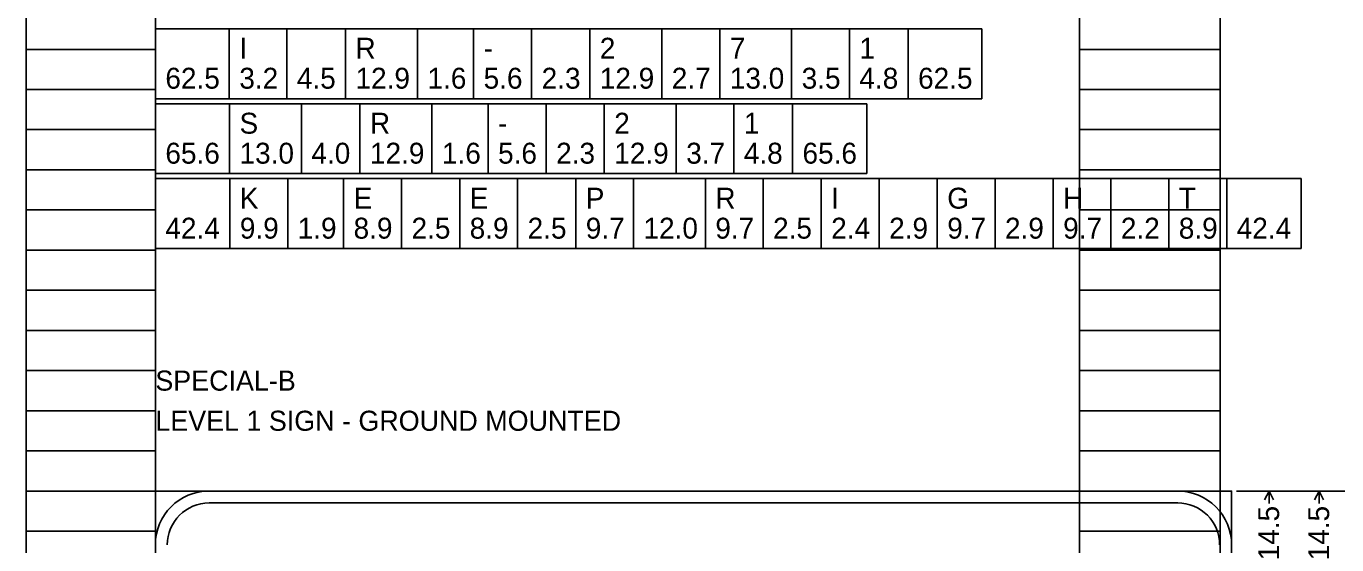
# Model space of a CAD drawing. Extents: x 1820207 to 1820557, y 740216 to 740315.
# Drawn here: x 1820476.45 to 1820485.58, y 740300.71 to 740304.32 of the extents above; entities that cross this region are included whole.
import ezdxf

# ---------------------------------------------------------------- set-up
doc = ezdxf.new("R2010")
doc.units = 0
for name, color, linetype in [('SC_Scratch1', 7, 'Continuous'), ('SC_Scratch2', 7, 'Continuous'), ('SC_Scratch3', 7, 'Continuous'), ('SH_Text', 7, 'Continuous')]:
    doc.layers.add(name, color=color, linetype=linetype)

msp = doc.modelspace()

# ---------------------------------------------------------------- linework, layer by layer
at = {"layer": 'SC_Scratch1'}
for p, q in [((1820476.451, 740294.0812), (1820476.451, 740314.2412)), ((1820477.351, 740294.0812), (1820477.351, 740314.2412)), ((1820483.791, 740294.0812), (1820483.791, 740314.2412)), ((1820484.771, 740294.0812), (1820484.771, 740314.2412)), ((1820476.451, 740304.1612), (1820477.351, 740304.1612)), ((1820483.791, 740304.1612), (1820484.771, 740304.1612)), ((1820476.451, 740303.8812), (1820477.351, 740303.8812)), ((1820483.791, 740303.8812), (1820484.771, 740303.8812)), ((1820476.451, 740303.6012), (1820477.351, 740303.6012)), ((1820483.791, 740303.6012), (1820484.771, 740303.6012)), ((1820476.451, 740303.3212), (1820477.351, 740303.3212)), ((1820483.791, 740303.3212), (1820484.771, 740303.3212)), ((1820476.451, 740303.0412), (1820477.351, 740303.0412)), ((1820483.791, 740303.0412), (1820484.771, 740303.0412)), ((1820476.451, 740302.7612), (1820477.351, 740302.7612)), ((1820483.791, 740302.7612), (1820484.771, 740302.7612)), ((1820476.451, 740302.4812), (1820477.351, 740302.4812)), ((1820483.791, 740302.4812), (1820484.771, 740302.4812)), ((1820476.451, 740302.2012), (1820477.351, 740302.2012)), ((1820483.791, 740302.2012), (1820484.771, 740302.2012)), ((1820476.451, 740301.9212), (1820477.351, 740301.9212)), ((1820483.791, 740301.9212), (1820484.771, 740301.9212)), ((1820476.451, 740301.6412), (1820477.351, 740301.6412)), ((1820483.791, 740301.6412), (1820484.771, 740301.6412)), ((1820476.451, 740301.3612), (1820477.351, 740301.3612)), ((1820483.791, 740301.3612), (1820484.771, 740301.3612)), ((1820476.451, 740301.0812), (1820477.351, 740301.0812)), ((1820483.791, 740301.0812), (1820484.771, 740301.0812)), ((1820476.451, 740300.8012), (1820477.351, 740300.8012)), ((1820483.791, 740300.8012), (1820484.771, 740300.8012))]:
    msp.add_line(p, q, dxfattribs=at)
at = {"layer": 'SC_Scratch2'}
msp.add_lwpolyline([(1820476.451, 740314.6012), (1820506.951, 740314.6012), (1820506.951, 740293.6012), (1820476.451, 740293.6012)], close=True, dxfattribs=at)
at = {"layer": 'SC_Scratch3'}
for p, q in [((1820477.351, 740304.3052), (1820477.351, 740303.8172)), ((1820483.1116, 740304.3052), (1820477.351, 740304.3052)), ((1820477.8664, 740304.3052), (1820477.8664, 740303.8172)), ((1820478.2671, 740304.3052), (1820478.2671, 740303.8172)), ((1820478.676, 740304.3052), (1820478.676, 740303.8172)), ((1820479.1775, 740304.3052), (1820479.1775, 740303.8172)), ((1820479.5688, 740304.3052), (1820479.5688, 740303.8172)), ((1820479.9732, 740304.3052), (1820479.9732, 740303.8172)), ((1820480.3784, 740304.3052), (1820480.3784, 740303.8172)), ((1820480.8799, 740304.3052), (1820480.8799, 740303.8172)), ((1820481.2844, 740304.3052), (1820481.2844, 740303.8172)), ((1820481.7852, 740304.3052), (1820481.7852, 740303.8172)), ((1820482.1874, 740304.3052), (1820482.1874, 740303.8172)), ((1820482.5962, 740304.3052), (1820482.5962, 740303.8172)), ((1820483.1116, 740304.3052), (1820483.1116, 740303.8172)), ((1820483.1116, 740303.8172), (1820477.351, 740303.8172)), ((1820477.351, 740303.7824), (1820477.351, 740303.2943)), ((1820482.3079, 740303.7824), (1820477.351, 740303.7824)), ((1820477.8678, 740303.7824), (1820477.8678, 740303.2943)), ((1820478.3686, 740303.7824), (1820478.3686, 740303.2943)), ((1820478.7767, 740303.7824), (1820478.7767, 740303.2943)), ((1820479.2782, 740303.7824), (1820479.2782, 740303.2943)), ((1820479.6695, 740303.7824), (1820479.6695, 740303.2943)), ((1820480.074, 740303.7824), (1820480.074, 740303.2943)), ((1820480.4791, 740303.7824), (1820480.4791, 740303.2943)), ((1820480.9807, 740303.7824), (1820480.9807, 740303.2943)), ((1820481.3822, 740303.7824), (1820481.3822, 740303.2943)), ((1820481.791, 740303.7824), (1820481.791, 740303.2943)), ((1820482.3079, 740303.7824), (1820482.3079, 740303.2943)), ((1820482.3079, 740303.2943), (1820477.351, 740303.2943)), ((1820477.351, 740303.2595), (1820477.351, 740302.7715)), ((1820485.336, 740303.2595), (1820477.351, 740303.2595)), ((1820477.87, 740303.2595), (1820477.87, 740302.7715)), ((1820478.273, 740303.2595), (1820478.273, 740302.7715)), ((1820478.6628, 740303.2595), (1820478.6628, 740302.7715)), ((1820479.0665, 740303.2595), (1820479.0665, 740302.7715)), ((1820479.4717, 740303.2595), (1820479.4717, 740302.7715)), ((1820479.8754, 740303.2595), (1820479.8754, 740302.7715)), ((1820480.2806, 740303.2595), (1820480.2806, 740302.7715)), ((1820480.6828, 740303.2595), (1820480.6828, 740302.7715)), ((1820481.1836, 740303.2595), (1820481.1836, 740302.7715)), ((1820481.5859, 740303.2595), (1820481.5859, 740302.7715)), ((1820481.991, 740303.2595), (1820481.991, 740302.7715)), ((1820482.3947, 740303.2595), (1820482.3947, 740302.7715)), ((1820482.7999, 740303.2595), (1820482.7999, 740302.7715)), ((1820483.2022, 740303.2595), (1820483.2022, 740302.7715)), ((1820483.6073, 740303.2595), (1820483.6073, 740302.7715)), ((1820484.0095, 740303.2595), (1820484.0095, 740302.7715)), ((1820484.4133, 740303.2595), (1820484.4133, 740302.7715)), ((1820484.817, 740303.2595), (1820484.817, 740302.7715)), ((1820485.336, 740303.2595), (1820485.336, 740302.7715)), ((1820485.336, 740302.7715), (1820477.351, 740302.7715)), ((1820486.193, 740301.0812), (1820484.8858, 740301.0812)), ((1820485.1473, 740301.0812), (1820484.9381, 740301.0812)), ((1820485.0812, 740301.0188), (1820485.1124, 740301.0812)), ((1820485.1124, 740300.995), (1820485.1124, 740301.0812)), ((1820485.1436, 740301.0188), (1820485.1124, 740301.0812)), ((1820485.4958, 740301.0812), (1820485.2867, 740301.0812)), ((1820485.4298, 740301.0188), (1820485.461, 740301.0812)), ((1820485.461, 740300.995), (1820485.461, 740301.0812)), ((1820485.4922, 740301.0188), (1820485.461, 740301.0812))]:
    msp.add_line(p, q, dxfattribs=at)
for points in [[(1820477.351, 740297.0812), (1820484.851, 740297.0812), (1820484.851, 740301.0812), (1820477.351, 740301.0812), (1820477.351, 740297.0812), (1820477.351, 740297.0812), (1820477.351, 740297.0812)], [(1820477.726, 740301.0812), (1820484.476, 740301.0812)], [(1820484.476, 740300.9978), (1820477.726, 740300.9978)], [(1820484.476, 740300.9978), (1820484.476, 740300.9978), (1820484.476, 740300.9978)]]:
    msp.add_lwpolyline(points, dxfattribs=at)
for centre, radius, start, end in [((1820477.726, 740300.7062), 0.375, 90.00021, 179.99985), ((1820484.476, 740300.7062), 0.375, 0, 90.00021), ((1820477.726, 740300.7062), 0.2917, 90.00021, 179.99985), ((1820484.476, 740300.7062), 0.2917, 0, 90.00021)]:
    msp.add_arc(centre, radius, start, end, dxfattribs=at)

# ---------------------------------------------------------------- texts
for s, height, p in [('I', 0.1458, (1820477.9361, 740304.0961)), ('R', 0.1458, (1820478.7457, 740304.0961)), ('2', 0.1458, (1820480.4481, 740304.0961)), ('7', 0.1458, (1820481.3541, 740304.0961)), ('1', 0.1458, (1820482.2571, 740304.0961)), ('-', 0.1458, (1820479.6385, 740304.0961)), ('62.5', 0.14583, (1820477.4207, 740303.8869)), ('3.2', 0.14583, (1820477.9361, 740303.8869)), ('4.5', 0.14583, (1820478.3369, 740303.8869)), ('12.9', 0.14583, (1820478.7457, 740303.8869)), ('1.6', 0.14583, (1820479.2472, 740303.8869)), ('5.6', 0.14583, (1820479.6385, 740303.8869)), ('2.3', 0.14583, (1820480.043, 740303.8869)), ('12.9', 0.14583, (1820480.4481, 740303.8869)), ('2.7', 0.14583, (1820480.9496, 740303.8869)), ('13.0', 0.14583, (1820481.3541, 740303.8869)), ('3.5', 0.14583, (1820481.8549, 740303.8869)), ('4.8', 0.14583, (1820482.2571, 740303.8869)), ('62.5', 0.14583, (1820482.666, 740303.8869)), ('S', 0.1458, (1820477.9375, 740303.5732)), ('R', 0.1458, (1820478.8464, 740303.5732)), ('2', 0.1458, (1820480.5488, 740303.5732)), ('1', 0.1458, (1820481.4519, 740303.5732)), ('-', 0.1458, (1820479.7392, 740303.5732)), ('65.6', 0.14583, (1820477.4207, 740303.3641)), ('13.0', 0.14583, (1820477.9375, 740303.3641)), ('4.0', 0.14583, (1820478.4383, 740303.3641)), ('12.9', 0.14583, (1820478.8464, 740303.3641)), ('1.6', 0.14583, (1820479.348, 740303.3641)), ('5.6', 0.14583, (1820479.7392, 740303.3641)), ('2.3', 0.14583, (1820480.1437, 740303.3641)), ('12.9', 0.14583, (1820480.5488, 740303.3641)), ('3.7', 0.14583, (1820481.0504, 740303.3641)), ('4.8', 0.14583, (1820481.4519, 740303.3641)), ('65.6', 0.14583, (1820481.8607, 740303.3641)), ('K', 0.1458, (1820477.9397, 740303.0503)), ('E', 0.1458, (1820478.7325, 740303.0503)), ('E', 0.1458, (1820479.5414, 740303.0503)), ('P', 0.1458, (1820480.3503, 740303.0503)), ('R', 0.1458, (1820481.2533, 740303.0503)), ('I', 0.1458, (1820482.0607, 740303.0503)), ('G', 0.1458, (1820482.8696, 740303.0503)), ('H', 0.1458, (1820483.677, 740303.0503)), ('T', 0.1458, (1820484.483, 740303.0503)), ('42.4', 0.14583, (1820477.4207, 740302.8412)), ('9.9', 0.14583, (1820477.9397, 740302.8412)), ('1.9', 0.14583, (1820478.3427, 740302.8412)), ('8.9', 0.14583, (1820478.7325, 740302.8412)), ('2.5', 0.14583, (1820479.1362, 740302.8412)), ('8.9', 0.14583, (1820479.5414, 740302.8412)), ('2.5', 0.14583, (1820479.9451, 740302.8412)), ('9.7', 0.14583, (1820480.3503, 740302.8412)), ('12.0', 0.14583, (1820480.7525, 740302.8412)), ('9.7', 0.14583, (1820481.2533, 740302.8412)), ('2.5', 0.14583, (1820481.6556, 740302.8412)), ('2.4', 0.14583, (1820482.0607, 740302.8412)), ('2.9', 0.14583, (1820482.4645, 740302.8412)), ('9.7', 0.14583, (1820482.8696, 740302.8412)), ('2.9', 0.14583, (1820483.2719, 740302.8412)), ('9.7', 0.14583, (1820483.677, 740302.8412)), ('2.2', 0.14583, (1820484.0793, 740302.8412)), ('8.9', 0.14583, (1820484.483, 740302.8412)), ('42.4', 0.14583, (1820484.8867, 740302.8412))]:
    msp.add_text(s, height=height, dxfattribs=at).set_placement(p)
for p in [(1820485.1821, 740300.598), (1820485.5307, 740300.598)]:
    msp.add_text('14.5', height=0.14583, rotation=90.00021, dxfattribs=at).set_placement(p)
at = {"layer": 'SH_Text'}
for s, p in [('SPECIAL-B', (1820477.351, 740301.7812)), ('LEVEL 1 SIGN - GROUND MOUNTED', (1820477.351, 740301.5012))]:
    msp.add_text(s, height=0.14, dxfattribs=at).set_placement(p)

doc.saveas('drawing.dxf')
